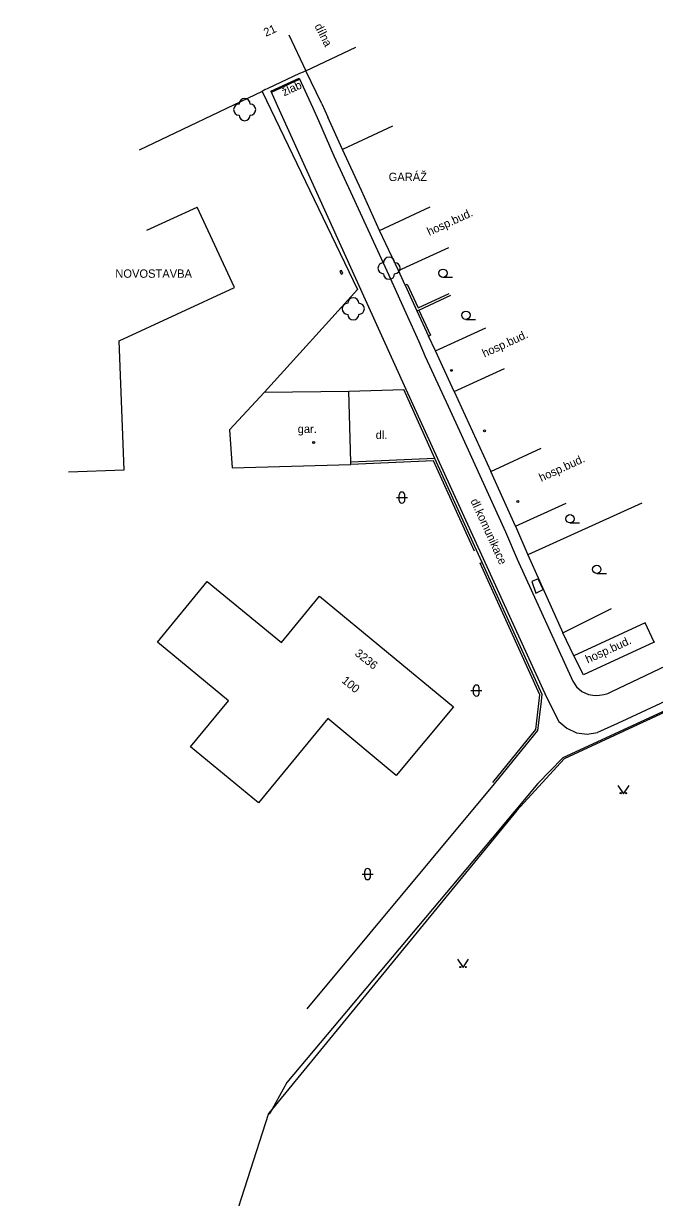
# Model space of a CAD drawing. Extents: x -584400 to -581602, y -1210894 to -1208793.
# Drawn here: x -583485.6 to -583428.7, y -1210584 to -1210478.2 of the extents above; entities that cross this region are included whole.
import ezdxf

# ---------------------------------------------------------------- set-up
doc = ezdxf.new("R2010")
doc.units = 0
for name, color, linetype in [('BUDOVY_MĚŘ', 7, 'Continuous'), ('POMOC_POPIS', 7, 'Continuous'), ('ROZHRANÍ_PLOCH', 7, 'Continuous'), ('ZELEŇ', 7, 'Continuous'), ('ZN_BUDOV', 7, 'Continuous'), ('ZN_DOPLŇKOVÉ', 7, 'Continuous'), ('ZN_KULTUR', 7, 'Continuous'), ('Č_POPIS_EVID', 7, 'Continuous')]:
    doc.layers.add(name, color=color, linetype=linetype)

msp = doc.modelspace()

# ---------------------------------------------------------------- linework, layer by layer
at = {"layer": 'BUDOVY_MĚŘ'}
for points in [[(-583461.65, -1210479.21), (-583460.14, -1210482.46), (-583455.61, -1210480.32)], [(-583452.3, -1210487.44), (-583456.83, -1210489.56)], [(-583453.49, -1210496.86), (-583455.11, -1210493.24), (-583456.83, -1210489.56)], [(-583476.51, -1210518.43), (-583476.95, -1210506.81), (-583466.56, -1210502.01), (-583469.91, -1210494.75)], [(-583474.45, -1210496.84), (-583469.91, -1210494.75)], [(-583453.49, -1210496.86), (-583448.93, -1210494.74)], [(-583451.76, -1210500.47), (-583453.49, -1210496.86)], [(-583451.76, -1210500.47), (-583447.22, -1210498.38)], [(-583446.75, -1210511.38), (-583448.43, -1210507.72), (-583443.89, -1210505.63)], [(-583446.75, -1210511.38), (-583442.21, -1210509.29)], [(-583467.01, -1210514.83), (-583463.84, -1210511.44), (-583456.25, -1210511.34)], [(-583456.06, -1210517.96), (-583456.07, -1210517.76), (-583456.25, -1210511.34)], [(-583446.75, -1210511.38), (-583443.45, -1210518.58)], [(-583467.01, -1210514.83), (-583466.78, -1210518.27), (-583456.06, -1210517.96)], [(-583443.45, -1210518.58), (-583438.91, -1210516.49)], [(-583481.51, -1210518.62), (-583476.51, -1210518.43)], [(-583441.21, -1210523.52), (-583443.45, -1210518.58)], [(-583441.21, -1210523.52), (-583436.67, -1210521.43)], [(-583451.97, -1210545.99), (-583458.13, -1210540.85), (-583464.39, -1210548.45), (-583470.52, -1210543.4), (-583467.1, -1210539.26), (-583473.51, -1210533.98), (-583469.01, -1210528.52)], [(-583469.01, -1210528.52), (-583462.33, -1210534.02), (-583458.89, -1210529.84), (-583446.81, -1210539.8), (-583451.97, -1210545.99)], [(-583435.95, -1210535.2), (-583436.97, -1210533.12), (-583432.57, -1210530.95)], [(-583428.71, -1210533.99), (-583429.53, -1210532.22), (-583435.95, -1210535.2)], [(-583428.71, -1210533.99), (-583435.1, -1210536.92), (-583435.95, -1210535.2)], [(-583428.67, -1210533.97), (-583428.71, -1210533.99)]]:
    msp.add_lwpolyline(points, dxfattribs=at)
at = {"layer": 'ROZHRANÍ_PLOCH'}
for points in [[(-583463.27, -1210484.29), (-583460.74, -1210483.12)], [(-583463.23, -1210484.38), (-583460.69, -1210483.21)], [(-583460.74, -1210483.12), (-583459.5, -1210485.8), (-583458.97, -1210486.95), (-583457.59, -1210490.12), (-583455.91, -1210493.75), (-583452.63, -1210500.9), (-583451.11, -1210504.29), (-583449.93, -1210506.88), (-583449.37, -1210508.22), (-583447.29, -1210512.7), (-583446.26, -1210514.93), (-583442.13, -1210524.03), (-583441.06, -1210526.48), (-583436.05, -1210537.5)], [(-583463.27, -1210484.29), (-583462.67, -1210485.66), (-583451.11, -1210511.16), (-583438.44, -1210538.93), (-583437.32, -1210541.13), (-583436.61, -1210541.74), (-583435.72, -1210542.14), (-583434.75, -1210542.27), (-583433.83, -1210542.13)], [(-583456.25, -1210511.34), (-583451.28, -1210511.2)], [(-583448.51, -1210517.43), (-583451.28, -1210511.2)], [(-583436.05, -1210537.49), (-583435.72, -1210538.01), (-583435.23, -1210538.43), (-583434.65, -1210538.69), (-583434.05, -1210538.77), (-583433.66, -1210538.76), (-583433.27, -1210538.7), (-583432.9, -1210538.59), (-583432.55, -1210538.42), (-583396.95, -1210521.51)], [(-583395.05, -1210524.12), (-583432.02, -1210541.31), (-583433.83, -1210542.13)], [(-583439.17, -1210528.28), (-583439.76, -1210528.5), (-583439.38, -1210529.55), (-583438.73, -1210529.24), (-583439.17, -1210528.28)]]:
    msp.add_lwpolyline(points, dxfattribs=at)
at = {"layer": 'ZELEŇ'}
for centre in [(-583465.64, -1210485.96), (-583452.62, -1210500.26), (-583455.85, -1210503.92)]:
    msp.add_circle(centre, 0.0005, dxfattribs=at)
for centre, start, end in [((-583465.64, -1210485.46), 0, 180), ((-583466.14, -1210485.96), 90, 270), ((-583465.14, -1210485.96), 270, 90), ((-583465.64, -1210486.46), 180, 360), ((-583453.12, -1210500.26), 90, 270), ((-583452.62, -1210499.76), 0, 180), ((-583452.12, -1210500.26), 270, 90), ((-583452.62, -1210500.76), 180, 360), ((-583455.85, -1210503.42), 0, 180), ((-583456.35, -1210503.92), 90, 270), ((-583455.35, -1210503.92), 270, 90), ((-583455.85, -1210504.42), 180, 360)]:
    msp.add_arc(centre, 0.5, start, end, dxfattribs=at)
at = {"layer": 'ZN_BUDOV'}
for centre in [(-583446.99, -1210509.47), (-583444.01, -1210514.91), (-583459.42, -1210515.97), (-583441.02, -1210521.3)]:
    msp.add_circle(centre, 0.0875, dxfattribs=at)
at = {"layer": 'ZN_DOPLŇKOVÉ'}
for points in [[(-583463.52, -1210484.04), (-583460.67, -1210482.68)], [(-583460.67, -1210482.68), (-583460.35, -1210482.56)], [(-583458.69, -1210485.44), (-583460.14, -1210482.46), (-583460.35, -1210482.56)], [(-583463.78, -1210484.16), (-583463.52, -1210484.04)], [(-583463.78, -1210484.16), (-583464.07, -1210484.34), (-583475.16, -1210489.62)], [(-583464.07, -1210484.34), (-583455.46, -1210502.19), (-583463.84, -1210511.44)], [(-583458.69, -1210485.44), (-583458.13, -1210486.63)], [(-583456.83, -1210489.56), (-583458.13, -1210486.63)], [(-583456.78, -1210500.73), (-583456.92, -1210500.47), (-583457.07, -1210500.55), (-583456.93, -1210500.81), (-583456.78, -1210500.73)], [(-583451.18, -1210501.79), (-583451.76, -1210500.47)], [(-583451.18, -1210501.79), (-583451, -1210501.71), (-583450.01, -1210503.84), (-583447.2, -1210502.54)], [(-583451.18, -1210501.79), (-583450.11, -1210504.11)], [(-583449.93, -1210504.03), (-583447.05, -1210502.7)], [(-583450.11, -1210504.11), (-583449.93, -1210504.03)], [(-583450.11, -1210504.11), (-583449.06, -1210506.38)], [(-583449.93, -1210504.03), (-583448.88, -1210506.3)], [(-583449.06, -1210506.38), (-583448.88, -1210506.3)], [(-583448.43, -1210507.72), (-583449.06, -1210506.38)], [(-583444.74, -1210525.69), (-583448.51, -1210517.43), (-583456.07, -1210517.76)], [(-583444.92, -1210525.77), (-583448.63, -1210517.64), (-583456.06, -1210517.96)], [(-583429.82, -1210521.43), (-583440.1, -1210526.09)], [(-583441.21, -1210523.52), (-583440.1, -1210526.09), (-583436.97, -1210533.12)], [(-583390.84, -1210528.28), (-583394.74, -1210525.78), (-583397.17, -1210526.03), (-583436.97, -1210544.39), (-583439.21, -1210546.73), (-583443.33, -1210551.64), (-583461.83, -1210573.68), (-583463.17, -1210576.08)], [(-583394.81, -1210525.86), (-583397.16, -1210526.11), (-583436.85, -1210544.5), (-583441.11, -1210549.14), (-583463.17, -1210576.08)], [(-583444.23, -1210526.78), (-583444.74, -1210525.69)], [(-583443.27, -1210546.62), (-583439.39, -1210541.86), (-583439.03, -1210538.73), (-583444.41, -1210526.86), (-583444.23, -1210526.78)], [(-583443.12, -1210546.74), (-583439.2, -1210541.94), (-583438.92, -1210539.57), (-583438.82, -1210538.7), (-583444.23, -1210526.78)], [(-583460, -1210567.05), (-583443.12, -1210546.74)], [(-583463.17, -1210576.08), (-583463.48, -1210576.46), (-583466.5, -1210585.82), (-583473.87, -1210607.01), (-583481.33, -1210628.32), (-583485.58, -1210640.46), (-583479.19, -1210674.59), (-583479, -1210677.9), (-583480.13, -1210682.57), (-583476.79, -1210683.86), (-583461.84, -1210689.86)], [(-583463.17, -1210576.08), (-583463.42, -1210576.53)]]:
    msp.add_lwpolyline(points, dxfattribs=at)
at = {"layer": 'ZN_KULTUR'}
for p, q in [((-583447.76, -1210501.08), (-583446.89, -1210501.08)), ((-583445.69, -1210504.88), (-583444.82, -1210504.88)), ((-583451.96, -1210520.94), (-583450.96, -1210520.94)), ((-583451.71, -1210521.19), (-583451.71, -1210520.69)), ((-583451.21, -1210521.19), (-583451.21, -1210520.69)), ((-583436.31, -1210523.23), (-583435.44, -1210523.23)), ((-583433.9, -1210527.78), (-583433.03, -1210527.78)), ((-583445.25, -1210538.34), (-583444.25, -1210538.34)), ((-583445, -1210538.59), (-583445, -1210538.09)), ((-583444.5, -1210538.59), (-583444.5, -1210538.09)), ((-583455.06, -1210554.88), (-583454.06, -1210554.88)), ((-583454.81, -1210555.13), (-583454.81, -1210554.63)), ((-583454.31, -1210555.13), (-583454.31, -1210554.63))]:
    msp.add_line(p, q, dxfattribs=at)
for points in [[(-583431.99, -1210546.89), (-583431.49, -1210547.64), (-583430.99, -1210546.89)], [(-583446.45, -1210562.57), (-583445.95, -1210563.32), (-583445.45, -1210562.57)]]:
    msp.add_lwpolyline(points, dxfattribs=at)
for centre, radius in [((-583447.76, -1210500.71), 0.375), ((-583445.69, -1210504.5), 0.375), ((-583436.31, -1210522.85), 0.375), ((-583433.9, -1210527.41), 0.375), ((-583431.74, -1210547.59), 0.05), ((-583431.24, -1210547.59), 0.05), ((-583446.2, -1210563.27), 0.05), ((-583445.7, -1210563.27), 0.05)]:
    msp.add_circle(centre, radius, dxfattribs=at)
for centre, start, end in [((-583451.46, -1210520.69), 0, 180), ((-583451.46, -1210521.19), 180, 360), ((-583444.75, -1210538.09), 0, 180), ((-583444.75, -1210538.59), 180, 360), ((-583454.56, -1210554.63), 0, 180), ((-583454.56, -1210555.13), 180, 360)]:
    msp.add_arc(centre, 0.25, start, end, dxfattribs=at)

# ---------------------------------------------------------------- texts
at = {"layer": 'POMOC_POPIS'}
for s, rotation, p in [('dílna', 296.6483, (-583459.36, -1210478.42)), ('žlab', 24.811, (-583462.08, -1210484.77)), ('hosp.bud.', 24.6583, (-583448.99, -1210497.35)), ('hosp.bud.', 24.6583, (-583444.02, -1210508.32)), ('hosp.bud.', 24.6583, (-583438.9, -1210519.53)), ('dl.komunikace', 294.5349, (-583445.3, -1210521.23)), ('hosp.bud.', 24.645, (-583434.71, -1210535.91))]:
    msp.add_text(s, height=0.75, rotation=rotation, dxfattribs=at).set_placement(p)
for s, p in [('GARÁŽ', (-583452.66, -1210492.4)), ('NOVOSTAVBA', (-583477.3, -1210501.12)), ('gar.', (-583460.86, -1210515.12)), ('dl.', (-583453.83, -1210515.66))]:
    msp.add_text(s, height=0.75, dxfattribs=at).set_placement(p)
at = {"layer": 'Č_POPIS_EVID'}
for s, rotation, p in [('21', 24.8095, (-583463.72, -1210479.4)), ('3236', 321.7456, (-583455.77, -1210535.11)), ('100', 320.4943, (-583456.95, -1210537.55))]:
    msp.add_text(s, height=0.75, rotation=rotation, dxfattribs=at).set_placement(p)

doc.saveas('drawing.dxf')
